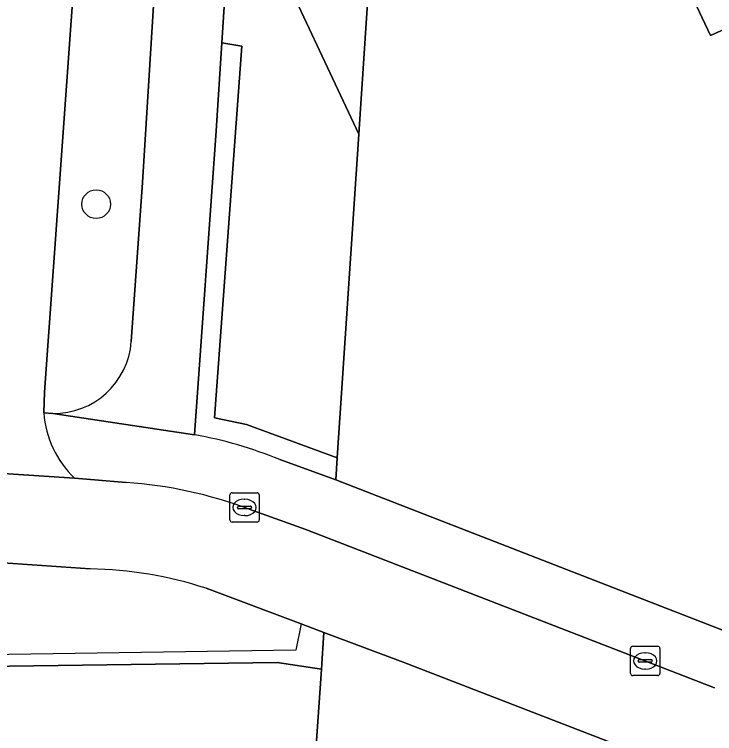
# Model space of a CAD drawing. Extents: x 159039 to 160102, y 381214 to 382524.
# Drawn here: x 159068.29 to 159092.23, y 381320.89 to 381345.48 of the extents above; entities that cross this region are included whole.
import ezdxf

# ---------------------------------------------------------------- set-up
doc = ezdxf.new("R2010")
doc.units = 0
for name, color, linetype in [('IMGEO_Berm_groen', 7, 'Continuous'), ('IMGEO_Boom', 7, 'Continuous'), ('IMGEO_Fietspad_gesloten', 7, 'Continuous'), ('IMGEO_Groenvoorziening', 7, 'Continuous'), ('IMGEO_Haag', 7, 'Continuous'), ('IMGEO_Kolk', 7, 'Continuous'), ('IMGEO_Pand', 7, 'Continuous'), ('IMGEO_Voetpad_gesloten', 7, 'Continuous'), ('IMGEO_Voetpad_open', 7, 'Continuous')]:
    doc.layers.add(name, color=color, linetype=linetype)

msp = doc.modelspace()

# ---------------------------------------------------------------- linework, layer by layer
at = {"layer": 'IMGEO_Berm_groen'}
for points in [[(159071.904, 381368.434), (159069.324, 381332.557), (159069.301, 381331.851), (159069.604, 381331.83)], [(159072.29, 381334.289), (159072.669, 381339.724), (159074.41, 381367.608)]]:
    msp.add_lwpolyline(points, dxfattribs=at)
msp.add_arc((159069.638, 381334.49), 2.66, 269.2754, 355.672, dxfattribs=at)
at = {"layer": 'IMGEO_Boom'}
msp.add_circle((159071.09, 381338.988), 0.489, dxfattribs=at)
at = {"layer": 'IMGEO_Fietspad_gesloten'}
for points in [[(159069.301, 381331.851), (159069.324, 381332.557), (159071.904, 381368.434)], [(159072.11, 381329.478), (159070.351, 381329.619), (159063.558, 381330.068), (159056.213, 381330.56), (159056.002, 381327.557), (159060.335, 381327.254), (159062.942, 381327.072), (159070.882, 381326.518)], [(159063.558, 381330.068), (159070.351, 381329.619)], [(159078.254, 381327.862), (159076.323, 381328.564)], [(159092.234, 381322.458), (159078.254, 381327.862)], [(159074.845, 381325.858), (159078.098, 381324.639), (159078.875, 381324.348), (159081.582, 381323.334), (159091.996, 381319.311)]]:
    msp.add_lwpolyline(points, dxfattribs=at)
for centre, radius, start, end in [((159072.715, 381332.094), 3.423, 184.0727, 226.3148), ((159071.003, 381314.209), 15.309, 69.6656, 85.8534), ((159070.726, 381313.351), 13.168, 71.7699, 89.3195)]:
    msp.add_arc(centre, radius, start, end, dxfattribs=at)
at = {"layer": 'IMGEO_Groenvoorziening'}
for points in [[(159101.964, 381422.383), (159083.791, 381376.704), (159082.05, 381369.058), (159081.835, 381368.112), (159080.066, 381341.385), (159079.334, 381330.313), (159079.284, 381329.561), (159092.589, 381324.386)], [(159126.121, 381342.56), (159124.484, 381344.462), (159115.355, 381343.287), (159112.466, 381346.176), (159110.202, 381344.576), (159103.414, 381339.779), (159103.317, 381339.983), (159101.977, 381342.795), (159099.705, 381342.179), (159095.019, 381340.909), (159094.936, 381341.084), (159093.002, 381345.168), (159092.092, 381344.758), (159087.24, 381355.053), (159088.149, 381355.498), (159086.232, 381359.566), (159086.143, 381359.756), (159090.134, 381362.607), (159092.046, 381363.967), (159090.617, 381366.979), (159098.61, 381369.192), (159103.147, 381359.559), (159107.869, 381361.797)], [(159076.069, 381344.386), (159075.381, 381344.501), (159075.187, 381341.494), (159074.457, 381331.106)], [(159077.365, 381330.259), (159079.284, 381329.561), (159079.334, 381330.313), (159076.224, 381331.455), (159075.136, 381331.688), (159076.069, 381344.386)], [(159070.882, 381326.518), (159062.942, 381327.072), (159062.144, 381299.013), (159062.871, 381299.017), (159062.77, 381295.468), (159070.738, 381232.56), (159071.355, 381232.569), (159084.32, 381232.752), (159084.27, 381233.151), (159071.09, 381232.965), (159063.171, 381295.487), (159063.957, 381323.133), (159077.281, 381323.321), (159078.788, 381323.092)], [(159078.788, 381323.092), (159078.875, 381324.348), (159078.098, 381324.639), (159074.845, 381325.858)], [(159091.996, 381319.311), (159081.582, 381323.334), (159078.875, 381324.348), (159078.788, 381323.092), (159077.474, 381304.155), (159088.149, 381301.903)], [(159076.161, 381304.432), (159077.474, 381304.155), (159078.788, 381323.092), (159077.281, 381323.321), (159063.957, 381323.133), (159063.171, 381295.487), (159071.09, 381232.965), (159084.27, 381233.151), (159079.964, 381267.184), (159078.666, 381268.84), (159077.809, 381270.321), (159077.261, 381271.58), (159076.767, 381273.19), (159076.43, 381275.338), (159076.401, 381276.883), (159076.605, 381278.761), (159076.998, 381280.371)]]:
    msp.add_lwpolyline(points, dxfattribs=at)
for points in [[(159081.835, 381368.112), (159082.05, 381369.058), (159080.137, 381366.258), (159077.909, 381362.889), (159076.377, 381359.888), (159075.921, 381352.837), (159077.027, 381347.859), (159080.066, 381341.385)], [(159080.066, 381341.385), (159077.027, 381347.859), (159075.921, 381352.837), (159075.381, 381344.501), (159076.069, 381344.386), (159075.136, 381331.688), (159076.224, 381331.455), (159079.334, 381330.313)]]:
    msp.add_lwpolyline(points, close=True, dxfattribs=at)
for centre, radius, start, end in [((159071.794, 381316.546), 14.801, 67.8883, 79.6336), ((159070.726, 381313.351), 13.168, 71.7699, 89.3195)]:
    msp.add_arc(centre, radius, start, end, dxfattribs=at)
at = {"layer": 'IMGEO_Haag'}
for points in [[(159076.069, 381344.386), (159075.381, 381344.501), (159075.187, 381341.494), (159074.457, 381331.106)], [(159077.365, 381330.259), (159079.284, 381329.561), (159079.334, 381330.313), (159076.224, 381331.455), (159075.136, 381331.688), (159076.069, 381344.386)]]:
    msp.add_lwpolyline(points, dxfattribs=at)
msp.add_lwpolyline([(159078.788, 381323.092), (159078.875, 381324.348), (159078.098, 381324.639), (159077.92, 381323.747), (159063.568, 381323.527), (159062.871, 381299.017), (159062.77, 381295.468), (159070.738, 381232.56), (159071.355, 381232.569), (159084.32, 381232.752), (159084.27, 381233.151), (159071.09, 381232.965), (159063.171, 381295.487), (159063.957, 381323.133), (159077.281, 381323.321)], close=True, dxfattribs=at)
msp.add_arc((159071.794, 381316.546), 14.801, 67.8883, 79.6336, dxfattribs=at)
at = {"layer": 'IMGEO_Kolk'}
for p, q in [((159075.663, 381328.195), (159075.663, 381329.047)), ((159075.738, 381329.121), (159076.59, 381329.121)), ((159076.664, 381329.047), (159076.664, 381328.195)), ((159076.151, 381328.901), (159076.176, 381328.901)), ((159075.922, 381328.615), (159075.922, 381328.627)), ((159076.36, 381328.578), (159075.962, 381328.578)), ((159075.965, 381328.664), (159076.363, 381328.664)), ((159076.406, 381328.627), (159076.406, 381328.615)), ((159076.174, 381328.341), (159076.149, 381328.341)), ((159076.59, 381328.121), (159075.738, 381328.121)), ((159089.436, 381323.874), (159090.288, 381323.874)), ((159089.361, 381322.948), (159089.361, 381323.8)), ((159089.849, 381323.654), (159089.874, 381323.654)), ((159090.362, 381323.8), (159090.362, 381322.948)), ((159089.62, 381323.368), (159089.62, 381323.38)), ((159090.058, 381323.331), (159089.66, 381323.331)), ((159089.663, 381323.417), (159090.061, 381323.417)), ((159090.104, 381323.38), (159090.104, 381323.368)), ((159089.872, 381323.094), (159089.847, 381323.094)), ((159090.288, 381322.874), (159089.436, 381322.874))]:
    msp.add_line(p, q, dxfattribs=at)
for points in [[(159075.663, 381328.195), (159075.663, 381329.047)], [(159075.738, 381329.121), (159076.59, 381329.121)], [(159076.664, 381329.047), (159076.664, 381328.195)], [(159076.59, 381328.121), (159075.738, 381328.121)], [(159089.436, 381323.874), (159090.288, 381323.874)], [(159089.361, 381322.948), (159089.361, 381323.8)], [(159090.362, 381323.8), (159090.362, 381322.948)], [(159090.288, 381322.874), (159089.436, 381322.874)]]:
    msp.add_lwpolyline(points, dxfattribs=at)
for centre, radius, start, end in [((159075.74, 381329.045), 0.0765, 91.552, 178.448), ((159075.74, 381329.045), 0.0765, 91.552, 178.448), ((159076.588, 381329.045), 0.0765, 1.552, 88.448), ((159076.588, 381329.045), 0.0765, 1.552, 88.448), ((159075.962, 381328.624), 0.0403, 85.8775, 175.7526), ((159075.959, 381328.614), 0.0366, 178.938, 274.7102), ((159076.363, 381328.621), 0.043, 264.8664, 352.4533), ((159076.367, 381328.626), 0.0386, 1.7309, 96.639), ((159075.74, 381328.197), 0.0765, 181.552, 268.448), ((159075.74, 381328.197), 0.0765, 181.552, 268.448), ((159076.588, 381328.197), 0.0765, 271.552, 358.448), ((159076.588, 381328.197), 0.0765, 271.552, 358.448), ((159089.438, 381323.798), 0.0765, 91.552, 178.448), ((159089.438, 381323.798), 0.0765, 91.552, 178.448), ((159090.286, 381323.798), 0.0765, 1.552, 88.448), ((159090.286, 381323.798), 0.0765, 1.552, 88.448), ((159089.66, 381323.377), 0.0403, 85.8775, 175.7526), ((159089.657, 381323.367), 0.0366, 178.938, 274.7102), ((159090.061, 381323.374), 0.043, 264.8664, 352.4533), ((159090.065, 381323.379), 0.0386, 1.7309, 96.639), ((159089.438, 381322.95), 0.0765, 181.552, 268.448), ((159089.438, 381322.95), 0.0765, 181.552, 268.448), ((159090.286, 381322.95), 0.0765, 271.552, 358.448), ((159090.286, 381322.95), 0.0765, 271.552, 358.448)]:
    msp.add_arc(centre, radius, start, end, dxfattribs=at)
for centre, major_axis, ratio, start_param, end_param in [((159076.15, 381328.621), (-0.387, 0.002), 0.722429, 4.712389, 7.853982), ((159076.175, 381328.621), (-0.39, 0.002), 0.717154, 1.570796, 4.712389), ((159089.848, 381323.374), (-0.387, 0.002), 0.722429, 4.712389, 7.853982), ((159089.873, 381323.374), (-0.39, 0.002), 0.717154, 1.570796, 4.712389)]:
    msp.add_ellipse(centre, major_axis=major_axis, ratio=ratio, start_param=start_param, end_param=end_param, dxfattribs=at)
at = {"layer": 'IMGEO_Pand'}
msp.add_lwpolyline([(159087.24, 381355.053), (159092.092, 381344.758), (159093.002, 381345.168), (159094.936, 381341.084), (159095.019, 381340.909), (159099.705, 381342.179), (159101.977, 381342.795), (159103.317, 381339.983), (159103.414, 381339.779), (159110.202, 381344.576), (159107.859, 381349.512)], dxfattribs=at)
at = {"layer": 'IMGEO_Voetpad_gesloten'}
for points in [[(159074.41, 381367.608), (159072.669, 381339.724), (159072.29, 381334.289)], [(159069.604, 381331.83), (159074.457, 381331.106), (159075.187, 381341.494), (159075.381, 381344.501), (159075.921, 381352.837), (159076.377, 381359.888), (159076.852, 381367.232)]]:
    msp.add_lwpolyline(points, dxfattribs=at)
msp.add_arc((159069.638, 381334.49), 2.66, 269.2754, 355.672, dxfattribs=at)
at = {"layer": 'IMGEO_Voetpad_open'}
for points in [[(159074.457, 381331.106), (159069.604, 381331.83), (159069.301, 381331.851)], [(159092.589, 381324.386), (159079.284, 381329.561), (159077.365, 381330.259)], [(159070.351, 381329.619), (159072.11, 381329.478)], [(159076.323, 381328.564), (159078.254, 381327.862), (159092.234, 381322.458)]]:
    msp.add_lwpolyline(points, dxfattribs=at)
for centre, radius, start, end in [((159072.715, 381332.094), 3.423, 184.0727, 226.3148), ((159071.794, 381316.546), 14.801, 67.8883, 79.6336), ((159071.003, 381314.209), 15.309, 69.6656, 85.8534)]:
    msp.add_arc(centre, radius, start, end, dxfattribs=at)

doc.saveas('drawing.dxf')
